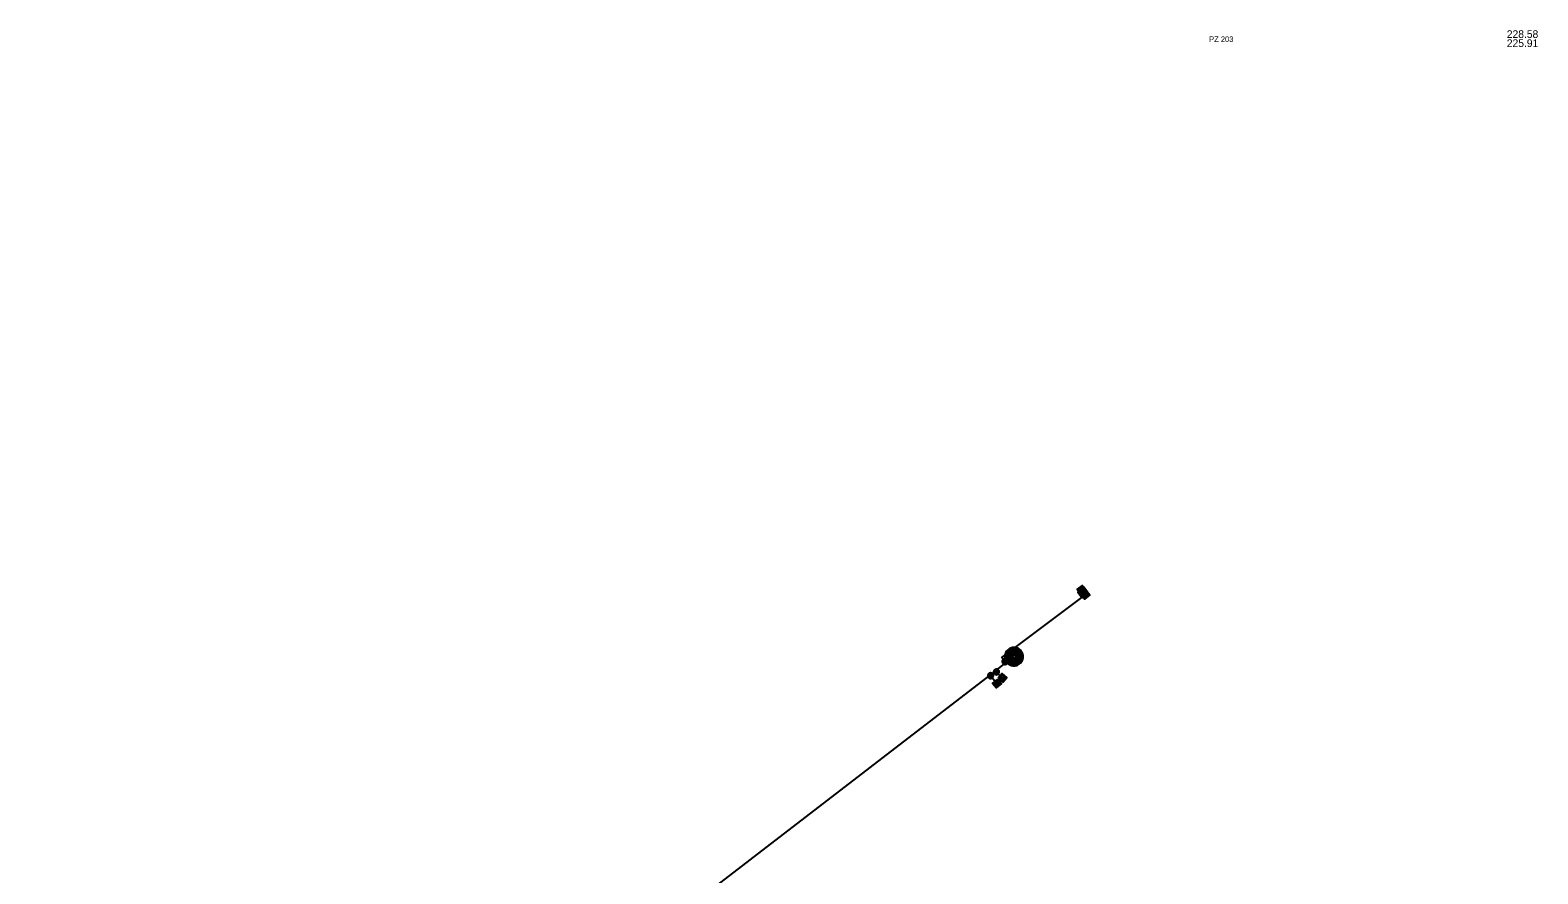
# Model space of a CAD drawing. Extents: x -595129 to -593591, y -1168385 to -1166898.
# Drawn here: x -594675 to -594400.4, y -1167918.9 to -1167765.2 of the extents above; entities that cross this region are included whole.
import ezdxf

# ---------------------------------------------------------------- set-up
doc = ezdxf.new("R2010")
doc.units = 0
for name, color, linetype in [('Default', 7, 'Continuous'), ('KJ Doplňkový popis', 7, 'Continuous'), ('Popis šachty', 7, 'Continuous'), ('V Lomový bod', 7, 'Continuous'), ('V Odběrné místo', 7, 'Continuous'), ('V Přípojka', 7, 'Continuous'), ('V Uzávěr', 7, 'Continuous'), ('V Řad', 7, 'Continuous'), ('VP Šachta pro odběrné místo', 7, 'Continuous')]:
    doc.layers.add(name, color=color, linetype=linetype)

msp = doc.modelspace()

# ---------------------------------------------------------------- linework, layer by layer
at = {"layer": 'Default'}
for points in [[(-594496.86, -1167878), (-594496.53, -1167877.74), (-594496.08, -1167877.66), (-594495.63, -1167877.59), (-594495.21, -1167877.77), (-594494.78, -1167877.95), (-594494.52, -1167878.3), (-594494.25, -1167878.64), (-594494.18, -1167879.09), (-594494.11, -1167879.54), (-594494.3, -1167879.96), (-594494.48, -1167880.38), (-594494.82, -1167880.64), (-594495.17, -1167880.91), (-594495.62, -1167880.98), (-594496.07, -1167881.04), (-594496.48, -1167880.86), (-594496.9, -1167880.68), (-594497.16, -1167880.34), (-594497.43, -1167879.99), (-594497.5, -1167879.54), (-594497.57, -1167879.08), (-594497.38, -1167878.67), (-594497.2, -1167878.25), (-594496.86, -1167878)], [(-594497.08, -1167879.91), (-594497, -1167880.01), (-594496.98, -1167880.15), (-594496.96, -1167880.28), (-594497.01, -1167880.41), (-594497.07, -1167880.54), (-594497.17, -1167880.62), (-594497.27, -1167880.7), (-594497.41, -1167880.72), (-594497.54, -1167880.74), (-594497.67, -1167880.68), (-594497.79, -1167880.63), (-594497.87, -1167880.53), (-594497.95, -1167880.42), (-594497.97, -1167880.29), (-594497.99, -1167880.15), (-594497.94, -1167880.03), (-594497.89, -1167879.9), (-594497.78, -1167879.82), (-594497.68, -1167879.74), (-594497.54, -1167879.72), (-594497.41, -1167879.7), (-594497.28, -1167879.76), (-594497.16, -1167879.81), (-594497.08, -1167879.91)], [(-594497.12, -1167879.94), (-594497.19, -1167879.85), (-594497.3, -1167879.8), (-594497.41, -1167879.75), (-594497.54, -1167879.77), (-594497.66, -1167879.79), (-594497.75, -1167879.86), (-594497.85, -1167879.93), (-594497.9, -1167880.05), (-594497.95, -1167880.16), (-594497.93, -1167880.28), (-594497.91, -1167880.4), (-594497.84, -1167880.5), (-594497.76, -1167880.59), (-594497.65, -1167880.64), (-594497.54, -1167880.69), (-594497.42, -1167880.67), (-594497.29, -1167880.65), (-594497.2, -1167880.58), (-594497.11, -1167880.51), (-594497.06, -1167880.39), (-594497.01, -1167880.28), (-594497.03, -1167880.16), (-594497.05, -1167880.03), (-594497.12, -1167879.94)], [(-594497.18, -1167879.99), (-594497.08, -1167880.12), (-594497.1, -1167880.27), (-594497.12, -1167880.42), (-594497.25, -1167880.52), (-594497.37, -1167880.61), (-594497.53, -1167880.59), (-594497.68, -1167880.57), (-594497.77, -1167880.45), (-594497.87, -1167880.33), (-594497.85, -1167880.17), (-594497.83, -1167880.02), (-594497.71, -1167879.92), (-594497.58, -1167879.83), (-594497.43, -1167879.85), (-594497.28, -1167879.87), (-594497.18, -1167879.99)], [(-594497.22, -1167880.02), (-594497.3, -1167879.91), (-594497.43, -1167879.89), (-594497.57, -1167879.88), (-594497.68, -1167879.96), (-594497.78, -1167880.04), (-594497.8, -1167880.18), (-594497.82, -1167880.31), (-594497.74, -1167880.42), (-594497.65, -1167880.53), (-594497.52, -1167880.55), (-594497.38, -1167880.56), (-594497.28, -1167880.48), (-594497.17, -1167880.4), (-594497.15, -1167880.26), (-594497.13, -1167880.13), (-594497.22, -1167880.02)], [(-594497.28, -1167880.07), (-594497.21, -1167880.15), (-594497.23, -1167880.25), (-594497.24, -1167880.36), (-594497.32, -1167880.42), (-594497.41, -1167880.48), (-594497.51, -1167880.47), (-594497.61, -1167880.46), (-594497.68, -1167880.37), (-594497.74, -1167880.29), (-594497.72, -1167880.19), (-594497.71, -1167880.09), (-594497.63, -1167880.02), (-594497.55, -1167879.96), (-594497.44, -1167879.97), (-594497.34, -1167879.98), (-594497.28, -1167880.07)], [(-594497.32, -1167880.1), (-594497.37, -1167880.03), (-594497.45, -1167880.02), (-594497.53, -1167880.01), (-594497.6, -1167880.06), (-594497.67, -1167880.11), (-594497.68, -1167880.19), (-594497.69, -1167880.28), (-594497.64, -1167880.34), (-594497.59, -1167880.41), (-594497.5, -1167880.42), (-594497.42, -1167880.43), (-594497.35, -1167880.38), (-594497.29, -1167880.33), (-594497.27, -1167880.25), (-594497.26, -1167880.16), (-594497.32, -1167880.1)], [(-594497.38, -1167880.14), (-594497.35, -1167880.19), (-594497.35, -1167880.24), (-594497.36, -1167880.29), (-594497.4, -1167880.32), (-594497.44, -1167880.35), (-594497.49, -1167880.34), (-594497.54, -1167880.34), (-594497.58, -1167880.3), (-594497.61, -1167880.26), (-594497.6, -1167880.2), (-594497.59, -1167880.15), (-594497.55, -1167880.12), (-594497.51, -1167880.09), (-594497.46, -1167880.1), (-594497.41, -1167880.1), (-594497.38, -1167880.14)], [(-594497.41, -1167880.17), (-594497.43, -1167880.15), (-594497.47, -1167880.14), (-594497.5, -1167880.14), (-594497.52, -1167880.16), (-594497.55, -1167880.18), (-594497.55, -1167880.21), (-594497.56, -1167880.24), (-594497.54, -1167880.27), (-594497.52, -1167880.29), (-594497.49, -1167880.3), (-594497.45, -1167880.3), (-594497.43, -1167880.28), (-594497.4, -1167880.26), (-594497.4, -1167880.23), (-594497.39, -1167880.2), (-594497.41, -1167880.17)], [(-594496.77, -1167878.12), (-594497.07, -1167878.35), (-594497.24, -1167878.73), (-594497.41, -1167879.1), (-594497.34, -1167879.52), (-594497.28, -1167879.93), (-594497.04, -1167880.24), (-594496.8, -1167880.56), (-594496.42, -1167880.72), (-594496.05, -1167880.88), (-594495.64, -1167880.82), (-594495.23, -1167880.76), (-594494.92, -1167880.52), (-594494.61, -1167880.28), (-594494.44, -1167879.9), (-594494.28, -1167879.52), (-594494.34, -1167879.11), (-594494.4, -1167878.71), (-594494.64, -1167878.4), (-594494.88, -1167878.08), (-594495.27, -1167877.92), (-594495.65, -1167877.75), (-594496.06, -1167877.82), (-594496.46, -1167877.89), (-594496.77, -1167878.12)], [(-594496.61, -1167878.33), (-594496.19, -1167878.01), (-594495.68, -1167878.07), (-594495.16, -1167878.14), (-594494.85, -1167878.56), (-594494.53, -1167878.97), (-594494.6, -1167879.48), (-594494.66, -1167880), (-594495.08, -1167880.31), (-594495.49, -1167880.63), (-594496, -1167880.56), (-594496.52, -1167880.5), (-594496.83, -1167880.08), (-594497.15, -1167879.67), (-594497.09, -1167879.16), (-594497.02, -1167878.65), (-594496.61, -1167878.33)], [(-594496.51, -1167878.45), (-594496.88, -1167878.73), (-594496.93, -1167879.18), (-594496.99, -1167879.63), (-594496.71, -1167879.99), (-594496.44, -1167880.35), (-594495.99, -1167880.41), (-594495.54, -1167880.47), (-594495.18, -1167880.19), (-594494.82, -1167879.91), (-594494.76, -1167879.46), (-594494.7, -1167879.01), (-594494.98, -1167878.65), (-594495.25, -1167878.29), (-594495.7, -1167878.23), (-594496.15, -1167878.17), (-594496.51, -1167878.45)], [(-594496.35, -1167878.66), (-594496.07, -1167878.44), (-594495.73, -1167878.49), (-594495.39, -1167878.53), (-594495.18, -1167878.81), (-594494.97, -1167879.08), (-594495.01, -1167879.43), (-594495.06, -1167879.77), (-594495.33, -1167879.98), (-594495.61, -1167880.19), (-594495.95, -1167880.15), (-594496.29, -1167880.1), (-594496.5, -1167879.83), (-594496.71, -1167879.55), (-594496.67, -1167879.21), (-594496.63, -1167878.87), (-594496.35, -1167878.66)], [(-594496.26, -1167878.78), (-594496.48, -1167878.95), (-594496.52, -1167879.23), (-594496.55, -1167879.51), (-594496.38, -1167879.73), (-594496.21, -1167879.96), (-594495.93, -1167879.99), (-594495.65, -1167880.03), (-594495.43, -1167879.86), (-594495.21, -1167879.69), (-594495.17, -1167879.41), (-594495.13, -1167879.13), (-594495.31, -1167878.9), (-594495.48, -1167878.68), (-594495.76, -1167878.64), (-594496.03, -1167878.61), (-594496.26, -1167878.78)], [(-594496.1, -1167878.99), (-594495.96, -1167878.88), (-594495.79, -1167878.9), (-594495.62, -1167878.93), (-594495.51, -1167879.06), (-594495.4, -1167879.2), (-594495.43, -1167879.37), (-594495.45, -1167879.54), (-594495.59, -1167879.65), (-594495.72, -1167879.76), (-594495.89, -1167879.73), (-594496.07, -1167879.71), (-594496.17, -1167879.57), (-594496.28, -1167879.44), (-594496.26, -1167879.27), (-594496.23, -1167879.09), (-594496.1, -1167878.99)], [(-594496, -1167879.11), (-594496.09, -1167879.18), (-594496.1, -1167879.28), (-594496.12, -1167879.39), (-594496.05, -1167879.48), (-594495.98, -1167879.56), (-594495.88, -1167879.58), (-594495.77, -1167879.59), (-594495.68, -1167879.53), (-594495.6, -1167879.46), (-594495.58, -1167879.35), (-594495.57, -1167879.25), (-594495.64, -1167879.16), (-594495.7, -1167879.07), (-594495.81, -1167879.06), (-594495.91, -1167879.05), (-594496, -1167879.11)], [(-594499.7, -1167882.49), (-594499.63, -1167882.59), (-594499.61, -1167882.73), (-594499.59, -1167882.86), (-594499.65, -1167882.99), (-594499.7, -1167883.11), (-594499.81, -1167883.19), (-594499.91, -1167883.27), (-594500.05, -1167883.29), (-594500.18, -1167883.3), (-594500.31, -1167883.25), (-594500.43, -1167883.19), (-594500.51, -1167883.08), (-594500.58, -1167882.98), (-594500.6, -1167882.85), (-594500.62, -1167882.71), (-594500.56, -1167882.59), (-594500.51, -1167882.46), (-594500.4, -1167882.39), (-594500.3, -1167882.31), (-594500.16, -1167882.29), (-594500.02, -1167882.27), (-594499.9, -1167882.33), (-594499.78, -1167882.39), (-594499.7, -1167882.49)], [(-594499.74, -1167882.52), (-594499.81, -1167882.43), (-594499.92, -1167882.37), (-594500.03, -1167882.32), (-594500.16, -1167882.34), (-594500.28, -1167882.35), (-594500.37, -1167882.42), (-594500.47, -1167882.49), (-594500.52, -1167882.61), (-594500.57, -1167882.72), (-594500.56, -1167882.84), (-594500.54, -1167882.96), (-594500.47, -1167883.06), (-594500.4, -1167883.15), (-594500.29, -1167883.2), (-594500.17, -1167883.25), (-594500.05, -1167883.24), (-594499.93, -1167883.22), (-594499.84, -1167883.15), (-594499.74, -1167883.08), (-594499.69, -1167882.97), (-594499.64, -1167882.85), (-594499.65, -1167882.73), (-594499.67, -1167882.61), (-594499.74, -1167882.52)], [(-594499.8, -1167882.56), (-594499.71, -1167882.69), (-594499.73, -1167882.84), (-594499.76, -1167883), (-594499.88, -1167883.09), (-594500.01, -1167883.18), (-594500.16, -1167883.16), (-594500.31, -1167883.14), (-594500.41, -1167883.01), (-594500.5, -1167882.89), (-594500.48, -1167882.73), (-594500.45, -1167882.58), (-594500.33, -1167882.49), (-594500.2, -1167882.39), (-594500.05, -1167882.42), (-594499.9, -1167882.44), (-594499.8, -1167882.56)], [(-594499.84, -1167882.59), (-594499.92, -1167882.48), (-594500.06, -1167882.46), (-594500.19, -1167882.44), (-594500.3, -1167882.52), (-594500.41, -1167882.6), (-594500.43, -1167882.74), (-594500.45, -1167882.87), (-594500.37, -1167882.98), (-594500.29, -1167883.09), (-594500.15, -1167883.11), (-594500.02, -1167883.13), (-594499.91, -1167883.05), (-594499.8, -1167882.97), (-594499.78, -1167882.84), (-594499.76, -1167882.7), (-594499.84, -1167882.59)], [(-594499.9, -1167882.64), (-594499.84, -1167882.72), (-594499.86, -1167882.83), (-594499.87, -1167882.93), (-594499.96, -1167882.99), (-594500.04, -1167883.05), (-594500.14, -1167883.04), (-594500.24, -1167883.02), (-594500.31, -1167882.94), (-594500.37, -1167882.85), (-594500.35, -1167882.75), (-594500.34, -1167882.65), (-594500.25, -1167882.59), (-594500.17, -1167882.52), (-594500.07, -1167882.54), (-594499.97, -1167882.55), (-594499.9, -1167882.64)], [(-594499.94, -1167882.67), (-594499.99, -1167882.6), (-594500.07, -1167882.59), (-594500.16, -1167882.57), (-594500.23, -1167882.62), (-594500.29, -1167882.67), (-594500.31, -1167882.76), (-594500.32, -1167882.84), (-594500.27, -1167882.91), (-594500.22, -1167882.98), (-594500.13, -1167882.99), (-594500.05, -1167883), (-594499.98, -1167882.95), (-594499.92, -1167882.9), (-594499.9, -1167882.82), (-594499.89, -1167882.73), (-594499.94, -1167882.67)], [(-594500, -1167882.71), (-594499.97, -1167882.76), (-594499.98, -1167882.81), (-594499.99, -1167882.86), (-594500.03, -1167882.89), (-594500.07, -1167882.92), (-594500.12, -1167882.91), (-594500.17, -1167882.9), (-594500.21, -1167882.86), (-594500.24, -1167882.82), (-594500.23, -1167882.77), (-594500.22, -1167882.72), (-594500.18, -1167882.69), (-594500.14, -1167882.66), (-594500.09, -1167882.66), (-594500.04, -1167882.67), (-594500, -1167882.71)], [(-594500.04, -1167882.74), (-594500.06, -1167882.71), (-594500.09, -1167882.71), (-594500.12, -1167882.7), (-594500.15, -1167882.72), (-594500.18, -1167882.74), (-594500.18, -1167882.78), (-594500.19, -1167882.81), (-594500.17, -1167882.83), (-594500.15, -1167882.86), (-594500.12, -1167882.86), (-594500.08, -1167882.87), (-594500.06, -1167882.85), (-594500.03, -1167882.83), (-594500.03, -1167882.8), (-594500.02, -1167882.77), (-594500.04, -1167882.74)], [(-594498.63, -1167881.79), (-594498.56, -1167881.89), (-594498.53, -1167882.03), (-594498.51, -1167882.16), (-594498.57, -1167882.29), (-594498.62, -1167882.42), (-594498.72, -1167882.5), (-594498.83, -1167882.58), (-594498.96, -1167882.6), (-594499.1, -1167882.62), (-594499.22, -1167882.56), (-594499.35, -1167882.51), (-594499.43, -1167882.4), (-594499.51, -1167882.3), (-594499.53, -1167882.17), (-594499.55, -1167882.03), (-594499.49, -1167881.91), (-594499.44, -1167881.78), (-594499.34, -1167881.7), (-594499.23, -1167881.62), (-594499.1, -1167881.6), (-594498.96, -1167881.58), (-594498.83, -1167881.64), (-594498.71, -1167881.69), (-594498.63, -1167881.79)], [(-594498.67, -1167881.82), (-594498.74, -1167881.73), (-594498.85, -1167881.68), (-594498.97, -1167881.63), (-594499.09, -1167881.65), (-594499.21, -1167881.67), (-594499.31, -1167881.74), (-594499.4, -1167881.81), (-594499.45, -1167881.93), (-594499.5, -1167882.04), (-594499.48, -1167882.16), (-594499.46, -1167882.28), (-594499.39, -1167882.38), (-594499.32, -1167882.47), (-594499.2, -1167882.52), (-594499.09, -1167882.57), (-594498.97, -1167882.55), (-594498.85, -1167882.53), (-594498.75, -1167882.46), (-594498.66, -1167882.39), (-594498.61, -1167882.27), (-594498.56, -1167882.16), (-594498.58, -1167882.03), (-594498.6, -1167881.91), (-594498.67, -1167881.82)], [(-594498.73, -1167881.87), (-594498.64, -1167881.99), (-594498.66, -1167882.15), (-594498.68, -1167882.3), (-594498.8, -1167882.4), (-594498.92, -1167882.49), (-594499.08, -1167882.47), (-594499.23, -1167882.45), (-594499.33, -1167882.33), (-594499.42, -1167882.21), (-594499.4, -1167882.05), (-594499.38, -1167881.9), (-594499.26, -1167881.8), (-594499.14, -1167881.71), (-594498.98, -1167881.73), (-594498.83, -1167881.75), (-594498.73, -1167881.87)], [(-594498.77, -1167881.9), (-594498.85, -1167881.79), (-594498.99, -1167881.77), (-594499.12, -1167881.75), (-594499.23, -1167881.84), (-594499.34, -1167881.92), (-594499.36, -1167882.06), (-594499.37, -1167882.19), (-594499.29, -1167882.3), (-594499.21, -1167882.41), (-594499.07, -1167882.42), (-594498.94, -1167882.44), (-594498.83, -1167882.36), (-594498.72, -1167882.28), (-594498.7, -1167882.14), (-594498.69, -1167882.01), (-594498.77, -1167881.9)], [(-594498.83, -1167881.95), (-594498.77, -1167882.03), (-594498.78, -1167882.13), (-594498.79, -1167882.23), (-594498.88, -1167882.3), (-594498.96, -1167882.36), (-594499.06, -1167882.35), (-594499.16, -1167882.33), (-594499.23, -1167882.25), (-594499.29, -1167882.17), (-594499.28, -1167882.07), (-594499.26, -1167881.97), (-594499.18, -1167881.9), (-594499.1, -1167881.84), (-594499, -1167881.85), (-594498.9, -1167881.86), (-594498.83, -1167881.95)], [(-594498.87, -1167881.97), (-594498.92, -1167881.91), (-594499, -1167881.9), (-594499.09, -1167881.89), (-594499.15, -1167881.94), (-594499.22, -1167881.99), (-594499.23, -1167882.07), (-594499.24, -1167882.16), (-594499.19, -1167882.22), (-594499.14, -1167882.29), (-594499.06, -1167882.3), (-594498.97, -1167882.31), (-594498.91, -1167882.26), (-594498.84, -1167882.21), (-594498.83, -1167882.13), (-594498.82, -1167882.04), (-594498.87, -1167881.97)], [(-594498.93, -1167882.02), (-594498.9, -1167882.06), (-594498.91, -1167882.12), (-594498.91, -1167882.17), (-594498.95, -1167882.2), (-594498.99, -1167882.23), (-594499.05, -1167882.22), (-594499.1, -1167882.22), (-594499.13, -1167882.18), (-594499.16, -1167882.14), (-594499.15, -1167882.08), (-594499.15, -1167882.03), (-594499.11, -1167882), (-594499.06, -1167881.97), (-594499.01, -1167881.98), (-594498.96, -1167881.98), (-594498.93, -1167882.02)], [(-594498.97, -1167882.05), (-594498.99, -1167882.03), (-594499.02, -1167882.02), (-594499.05, -1167882.02), (-594499.08, -1167882.04), (-594499.1, -1167882.06), (-594499.11, -1167882.09), (-594499.11, -1167882.12), (-594499.09, -1167882.15), (-594499.07, -1167882.17), (-594499.04, -1167882.18), (-594499.01, -1167882.18), (-594498.98, -1167882.16), (-594498.96, -1167882.14), (-594498.95, -1167882.11), (-594498.95, -1167882.08), (-594498.97, -1167882.05)]]:
    msp.add_open_spline(points, degree=3, dxfattribs=at)
at = {"layer": 'V Lomový bod'}
for points in [[(-594497.4, -1167879.97), (-594496.34, -1167879.71), (-594496.87, -1167880.67), (-594497.4, -1167879.97)], [(-594496.88, -1167880.51), (-594496.51, -1167879.84), (-594497.25, -1167880.02), (-594496.88, -1167880.51)]]:
    msp.add_lwpolyline(points, dxfattribs=at)
at = {"layer": 'V Odběrné místo'}
for p, q in [((-594483.51, -1167866.75), (-594483.62, -1167867.51)), ((-594483.55, -1167867.52), (-594483.44, -1167866.76)), ((-594483.23, -1167867.1), (-594483.34, -1167867.85)), ((-594483.27, -1167867.86), (-594483.16, -1167867.11)), ((-594483.22, -1167868.02), (-594482.46, -1167868.13)), ((-594482.45, -1167868.05), (-594483.21, -1167867.95)), ((-594497.53, -1167883.1), (-594498.29, -1167883.15)), ((-594498.29, -1167883.22), (-594497.53, -1167883.17)), ((-594498.92, -1167883.83), (-594498.99, -1167884.59)), ((-594498.92, -1167884.6), (-594498.85, -1167883.84))]:
    msp.add_line(p, q, dxfattribs=at)
for points in [[(-594483.64, -1167867.93), (-594482.73, -1167867.25), (-594483.42, -1167866.34), (-594484.33, -1167867.02)], [(-594483.63, -1167867.83), (-594484.23, -1167867.03), (-594483.43, -1167866.44), (-594482.83, -1167867.23)], [(-594483.37, -1167868.28), (-594482.45, -1167867.59), (-594483.14, -1167866.68), (-594484.05, -1167867.37)], [(-594483.35, -1167868.18), (-594483.95, -1167867.38), (-594483.15, -1167866.78), (-594482.55, -1167867.58)], [(-594483.63, -1167867.92), (-594482.95, -1167868.83), (-594482.03, -1167868.15), (-594482.72, -1167867.24)], [(-594483.53, -1167867.94), (-594482.73, -1167867.34), (-594482.13, -1167868.14), (-594482.93, -1167868.73)], [(-594498.71, -1167883.21), (-594497.86, -1167883.96), (-594497.11, -1167883.11), (-594497.96, -1167882.36)], [(-594498.61, -1167883.21), (-594497.96, -1167882.46), (-594497.21, -1167883.11), (-594497.86, -1167883.86)], [(-594498.85, -1167883.42), (-594499.73, -1167884.14), (-594499, -1167885.02), (-594498.12, -1167884.29)], [(-594498.86, -1167883.52), (-594498.22, -1167884.28), (-594498.99, -1167884.92), (-594499.63, -1167884.15)]]:
    msp.add_lwpolyline(points, close=True, dxfattribs=at)
for points in [[(-594483.43, -1167866.68), (-594483.42, -1167866.61), (-594483.38, -1167866.61), (-594483.44, -1167866.48), (-594483.54, -1167866.59), (-594483.49, -1167866.6), (-594483.5, -1167866.68)], [(-594483.63, -1167867.58), (-594483.65, -1167867.74), (-594483.58, -1167867.75), (-594483.56, -1167867.59)], [(-594483.28, -1167867.94), (-594483.44, -1167867.91), (-594483.45, -1167867.98), (-594483.29, -1167868.01)], [(-594483.35, -1167867.93), (-594483.38, -1167868.08), (-594483.3, -1167868.09), (-594483.28, -1167867.94)], [(-594483.15, -1167867.03), (-594483.14, -1167866.95), (-594483.1, -1167866.96), (-594483.16, -1167866.82), (-594483.26, -1167866.94), (-594483.21, -1167866.94), (-594483.22, -1167867.02)], [(-594482.38, -1167868.14), (-594482.31, -1167868.15), (-594482.31, -1167868.19), (-594482.18, -1167868.13), (-594482.29, -1167868.03), (-594482.3, -1167868.08), (-594482.37, -1167868.07)], [(-594498.37, -1167883.15), (-594498.53, -1167883.16), (-594498.52, -1167883.24), (-594498.37, -1167883.22)], [(-594497.45, -1167883.17), (-594497.37, -1167883.16), (-594497.37, -1167883.2), (-594497.25, -1167883.12), (-594497.38, -1167883.04), (-594497.38, -1167883.09), (-594497.46, -1167883.09)], [(-594499, -1167884.67), (-594499.01, -1167884.75), (-594499.05, -1167884.74), (-594498.98, -1167884.88), (-594498.89, -1167884.76), (-594498.94, -1167884.75), (-594498.93, -1167884.68)], [(-594498.84, -1167883.77), (-594498.83, -1167883.61), (-594498.9, -1167883.6), (-594498.91, -1167883.76)]]:
    msp.add_lwpolyline(points, dxfattribs=at)
for centre, radius, start, end in [((-594483.53, -1167867.13), 0.46, 86.3715, 257.4257), ((-594483.53, -1167867.13), 0.383, 87.2622, 256.535), ((-594483.53, -1167867.13), 0.46, 266.3208, 77.476), ((-594483.53, -1167867.13), 0.383, 267.2115, 76.532), ((-594483.25, -1167867.48), 0.46, 86.3715, 257.4257), ((-594483.25, -1167867.48), 0.383, 87.2622, 256.535), ((-594482.83, -1167868.04), 0.46, 176.2985, 347.4537), ((-594483.25, -1167867.48), 0.46, 266.3208, 77.476), ((-594482.83, -1167868.04), 0.46, 356.3492, 167.4034), ((-594483.25, -1167867.48), 0.383, 267.2115, 76.532), ((-594482.83, -1167868.04), 0.383, 177.1892, 346.5097), ((-594482.83, -1167868.04), 0.383, 357.24, 166.5127), ((-594497.91, -1167883.16), 0.46, 8.1521, 179.2063), ((-594497.91, -1167883.16), 0.46, 188.1015, 359.2566), ((-594497.91, -1167883.16), 0.383, 9.0429, 178.3156), ((-594497.91, -1167883.16), 0.383, 188.9922, 358.3127), ((-594498.92, -1167884.22), 0.46, 88.9798, 260.1349), ((-594498.92, -1167884.22), 0.383, 89.8705, 259.191), ((-594498.92, -1167884.22), 0.46, 269.0304, 80.0846), ((-594498.92, -1167884.22), 0.383, 269.9212, 79.1939)]:
    msp.add_arc(centre, radius, start, end, dxfattribs=at)
at = {"layer": 'V Přípojka'}
for points in [[(-594497.3, -1167880.45), (-594497.48, -1167880.22), (-594498.06, -1167879.47), (-594483.26, -1167868.35), (-594482.83, -1167868.04)], [(-594483.69, -1167867.79), (-594483.94, -1167867.45), (-594483.53, -1167867.13)], [(-594483.26, -1167868.35), (-594483.69, -1167867.79), (-594483.25, -1167867.48)], [(-594500.19, -1167882.67), (-594500.1, -1167882.79), (-594498.92, -1167884.22)], [(-594499.19, -1167881.9), (-594499.03, -1167882.1), (-594498.85, -1167882.33), (-594497.91, -1167883.16)]]:
    msp.add_lwpolyline(points, dxfattribs=at)
at = {"layer": 'V Uzávěr'}
msp.add_lwpolyline([(-594497.07, -1167879), (-594496.92, -1167878.89), (-594495.7, -1167880.48), (-594495.85, -1167880.59), (-594497.07, -1167879)], dxfattribs=at)
at = {"layer": 'V Řad'}
for points in [[(-594675, -1168017.3), (-594674.63, -1168016.99), (-594674.19, -1168016.62), (-594500.19, -1167882.67), (-594499.19, -1167881.9), (-594497.3, -1167880.45), (-594496.9, -1167880.14)], [(-594496.9, -1167880.14), (-594496.39, -1167879.74)], [(-594496.39, -1167879.74), (-594495.84, -1167879.32)]]:
    msp.add_lwpolyline(points, dxfattribs=at)
at = {"layer": 'VP Šachta pro odběrné místo'}
msp.add_lwpolyline([(-594483.37, -1167866.95), (-594484.18, -1167867.57), (-594483.4, -1167868.61), (-594482.59, -1167867.98)], close=True, dxfattribs=at)

# ---------------------------------------------------------------- texts
at = {"layer": 'KJ Doplňkový popis'}
msp.add_text('PZ 203', height=0.99, dxfattribs=at).set_placement((-594460.29, -1167767.35))
at = {"layer": 'Popis šachty'}
for s, p in [('228.58', (-594406.08, -1167766.63)), ('225.91', (-594406.08, -1167768.28))]:
    msp.add_text(s, height=1.4, dxfattribs=at).set_placement(p)

doc.saveas('drawing.dxf')
